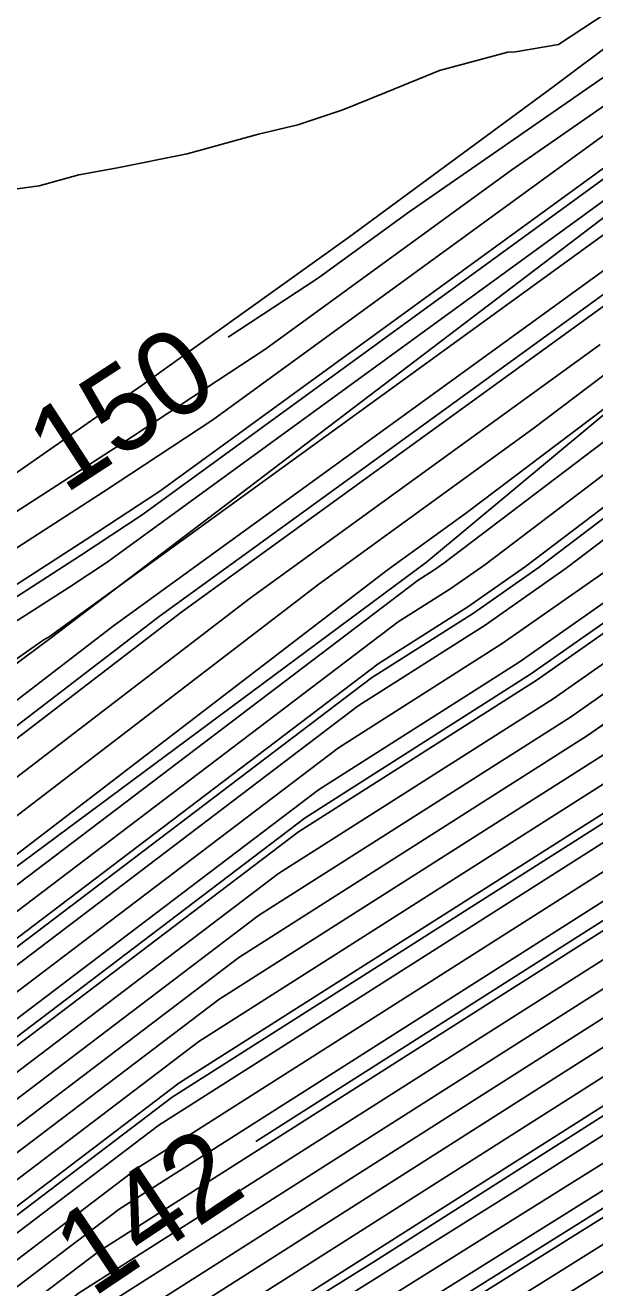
# Model space of a CAD drawing. Extents: x 2354170 to 2357230, y 866100 to 868290.
# Drawn here: x 2356020.42 to 2356033.88, y 866903.84 to 866933.56 of the extents above; entities that cross this region are included whole.
import ezdxf

# ---------------------------------------------------------------- set-up
doc = ezdxf.new("R2010")
doc.units = 0
for name, color, linetype in [('Default', 7, 'Continuous'), ('DTM Contours Major', 7, 'Continuous'), ('DTM Contours Major Text', 7, 'Continuous'), ('DTM Contours Minor', 7, 'Continuous'), ('DTM Contours Minor Text', 7, 'Continuous'), ('Exist DTM Scan Elevation Point', 7, 'Continuous'), ('Exist Roads EOP', 7, 'Continuous'), ('PH Exist DTM Breakline', 7, 'Continuous')]:
    doc.layers.add(name, color=color, linetype=linetype)

msp = doc.modelspace()

# ---------------------------------------------------------------- linework, layer by layer
at = {"layer": 'Default'}
for points in [[(2356096.276, 866957.921), (2356088.201, 866954.933), (2356086.369, 866954.079), (2356076.47, 866950.521), (2356069.195, 866947.067), (2356064.916, 866945.402), (2356064.083, 866944.98), (2356063.468, 866944.624), (2356055.18, 866938.941), (2356053.284, 866937.922), (2356052.318, 866937.555), (2356048.944, 866935.452), (2356048.84, 866935.39), (2356048.816, 866935.373), (2356043.054, 866931.289), (2356035.939, 866925.893), (2356030.82, 866922.021), (2356028.97, 866920.68), (2356014.377, 866909.494), (2356013.63, 866908.967), (2356010.885, 866907.316)], [(2356025.941, 866902.861), (2356026.957, 866903.496), (2356038.95, 866911.123), (2356046.14, 866916.166), (2356049.942, 866918.821), (2356050.529, 866919.153), (2356051.827, 866920.01), (2356059.984, 866925.573), (2356067.073, 866930.01), (2356069.444, 866931.38), (2356073.32, 866933.346), (2356080.833, 866937.654), (2356083.623, 866938.912), (2356092.904, 866943.24), (2356096.211, 866944.464), (2356107.28, 866947.098), (2356109.858, 866947.585), (2356113.966, 866948.004)], [(2355996.249, 866891.115), (2356000.035, 866893.409), (2356003.156, 866896.068), (2356007.384, 866899.257), (2356016.84, 866904.988), (2356025.462, 866911.532), (2356033.704, 866916.773), (2356038.989, 866920.48), (2356046.292, 866926.018), (2356049.362, 866928.194), (2356055.261, 866932.29), (2356056.448, 866932.989), (2356057.947, 866933.795), (2356061.461, 866936.204), (2356066.414, 866939.067), (2356073.118, 866942.467), (2356075.068, 866943.226), (2356078.383, 866944.8), (2356079.911, 866945.349)], [(2356062.364, 866941.754), (2356056.01, 866937.397), (2356053.084, 866935.824), (2356050.766, 866934.46), (2356048.98, 866933.22), (2356044.026, 866929.707), (2356032.239, 866920.769), (2356030.88, 866919.816), (2356028.76, 866918.468), (2356014.948, 866907.984), (2356001.136, 866899.614), (2356000, 866898.93), (2355989.406, 866892.259), (2355985.321, 866889.311), (2355983.27, 866886.478), (2355980.648, 866884.642)], [(2356009.937, 866888.393), (2356010.093, 866888.528), (2356010.61, 866888.924), (2356019.42, 866895.602), (2356023.111, 866898.528), (2356039.637, 866908.872), (2356040.606, 866909.401), (2356049.839, 866915.846), (2356051.894, 866917.011), (2356056.438, 866920.01), (2356059.984, 866922.428), (2356066.448, 866926.473), (2356070.299, 866928.838), (2356070.946, 866929.236), (2356071.896, 866930.072), (2356081.567, 866935.618), (2356086.767, 866937.964), (2356093.722, 866941.207), (2356094.399, 866941.457)], [(2355973.103, 866883.841), (2355978.784, 866887.925), (2355979.615, 866888.476), (2355980.24, 866888.886), (2355980.713, 866889.206), (2355981.095, 866889.471), (2355984.87, 866892.018), (2355996.864, 866900.672), (2355998.587, 866901.757), (2356002.597, 866904.169), (2356018.416, 866915.324), (2356024.12, 866919.696), (2356035.599, 866928.018), (2356041.508, 866932.487), (2356044.207, 866934.403), (2356051.256, 866939.288), (2356052.896, 866940.31), (2356054.256, 866940.827), (2356054.883, 866941.255)], [(2356061.509, 866938.35), (2356057.117, 866935.339), (2356055.006, 866934.204), (2356053.334, 866933.22), (2356049.198, 866930.348), (2356045.321, 866927.599), (2356036.096, 866920.604), (2356032.494, 866918.077), (2356026.875, 866914.504), (2356016.029, 866906.272), (2356004.134, 866899.063), (2356001.781, 866897.288), (2356000.044, 866895.809), (2355988.131, 866888.591), (2355987.392, 866888.025), (2355985.039, 866884.773), (2355980.468, 866881.573), (2355979.906, 866881.146)], [(2356035.893, 866935.003), (2356033.021, 866933.107), (2356032.003, 866932.934), (2356031.826, 866932.924), (2356030.204, 866932.493), (2356028.958, 866931.979), (2356027.927, 866931.56), (2356026.858, 866931.206), (2356025.932, 866930.983), (2356024.241, 866930.521), (2356022.598, 866930.192), (2356021.686, 866930.027), (2356020.745, 866929.767), (2356019.063, 866929.533)], [(2356039.294, 866933.207), (2356022.352, 866920.871), (2356021.448, 866920.276), (2356020.419, 866919.613), (2356019.233, 866918.87), (2356017.865, 866917.995), (2356001.965, 866906.818), (2356000.426, 866905.902), (2355998.536, 866904.665), (2355996.24, 866903.056)], [(2356035.471, 866932.606), (2356031.915, 866930.146), (2356026.102, 866925.913), (2356022.677, 866923.658), (2356018.776, 866921.144), (2356014.28, 866918.326), (2356009.096, 866915.009), (2356007.938, 866914.195), (2356006.183, 866913.151), (2356005.342, 866913.546), (2356004.25, 866913.897), (2356003.322, 866913.895), (2356001.775, 866913.992), (2356001.509, 866913.943), (2356001.328, 866914.011), (2356000.843, 866914.079), (2355998.614, 866914.439)], [(2356036.834, 866932.186), (2356023.602, 866922.552), (2356021.858, 866921.404), (2356019.871, 866920.124), (2356017.582, 866918.688), (2356014.942, 866917), (2356009.455, 866913.142)], [(2356034.1, 866932.339), (2356029.456, 866929.125), (2356027.352, 866927.594), (2356025.215, 866926.187)], [(2356038.785, 866932.016), (2356022.767, 866920.403), (2356021.102, 866919.191), (2356021.039, 866919.149), (2356020.967, 866919.103), (2356020.884, 866919.051), (2356020.789, 866918.99), (2355999.975, 866904.359), (2355999.274, 866903.942), (2355998.414, 866903.379)], [(2356042.647, 866931.76), (2356032.413, 866924.02), (2356027.354, 866920.352), (2356015.724, 866911.437), (2356009.952, 866907.368), (2355999.058, 866900.815)], [(2356034.375, 866931.166), (2356024.852, 866924.233), (2356022.267, 866922.531), (2356019.323, 866920.634), (2356015.931, 866918.507), (2356012.019, 866916.004), (2356005.947, 866911.736), (2356002.73, 866909.821), (2355998.779, 866907.236), (2355995.69, 866905.071), (2355995.4, 866905.256), (2355994.009, 866905.297), (2355992.733, 866905.551), (2355992.385, 866905.593), (2355991.765, 866905.627), (2355989.892, 866905.787), (2355988.615, 866906.389), (2355987.461, 866906.643), (2355986.633, 866906.988), (2355985.292, 866907.616), (2355985.148, 866907.618), (2355983.116, 866908.202)], [(2356043.378, 866930.761), (2356030.311, 866920.852), (2356030.073, 866920.685), (2356029.702, 866920.45), (2356014.407, 866908.841), (2356010.284, 866906.342), (2355999.529, 866899.873)], [(2356043.702, 866930.234), (2356031.275, 866920.811), (2356030.476, 866920.251), (2356029.231, 866919.459), (2356014.677, 866908.412), (2356005.71, 866902.978)], [(2356037.192, 866930.017), (2356022.503, 866919.368), (2356019.762, 866917.267), (2355998.919, 866902.569)], [(2356044.349, 866929.18), (2356033.204, 866920.728), (2356031.283, 866919.381), (2356028.289, 866917.477), (2356015.218, 866907.556), (2356000.883, 866898.869)], [(2355974.488, 866869.712), (2355974.905, 866870.008), (2355980.15, 866873.994), (2355989.46, 866880.513), (2355989.709, 866880.857), (2355994.132, 866884.246), (2356000.013, 866887.81), (2356006.365, 866893.221), (2356014.968, 866899.71), (2356018.732, 866901.991), (2356022.164, 866904.596), (2356036.529, 866913.731), (2356045.74, 866920.191), (2356048.559, 866922.329), (2356049.744, 866923.169), (2356055.96, 866927.485)], [(2355998.822, 866901.286), (2356006.274, 866905.768), (2356017.07, 866913.381), (2356025.737, 866920.024), (2356034.006, 866926.019)], [(2356037.061, 866920.563), (2356032.897, 866917.643), (2356026.404, 866913.513), (2356016.299, 866905.844), (2356005.217, 866899.127), (2356002.239, 866896.881), (2356000.041, 866895.009), (2355988.731, 866888.157), (2355987.624, 866887.308), (2355985.481, 866884.347), (2355980.436, 866880.815), (2355966.211, 866870.005), (2355961.583, 866866.715), (2355959.876, 866865.415), (2355952.847, 866860.262), (2355944.143, 866854.537), (2355940.25, 866852.277), (2355923.084, 866841.084), (2355920.869, 866839.573), (2355917.23, 866836.785), (2355902.22, 866826.157), (2355900.761, 866825.207), (2355879.66, 866810.71)], [(2356035.132, 866920.645), (2356032.09, 866918.512), (2356027.347, 866915.495), (2356015.759, 866906.7), (2356003.05, 866898.998), (2356001.322, 866897.695), (2356000.047, 866896.608), (2355987.531, 866889.026), (2355987.161, 866888.742), (2355984.596, 866885.199), (2355980.499, 866882.331), (2355964.279, 866870.005), (2355960.673, 866867.441), (2355958.782, 866866.001), (2355953.334, 866862.007), (2355943.149, 866855.308), (2355940.28, 866853.642), (2355921.204, 866841.203), (2355920.06, 866840.423), (2355918.18, 866838.983), (2355901.203, 866826.962), (2355900.839, 866826.725), (2355895.574, 866823.108), (2355881.424, 866814.3)], [(2356034.168, 866920.687), (2356031.687, 866918.947), (2356027.818, 866916.486), (2356015.488, 866907.128), (2356001.967, 866898.933)], [(2355878.009, 866808.843), (2355900.722, 866824.448), (2355902.728, 866825.754), (2355916.756, 866835.686), (2355921.274, 866839.149), (2355924.024, 866841.024), (2355940.235, 866851.594), (2355944.64, 866854.152), (2355952.603, 866859.39), (2355960.423, 866865.123), (2355962.038, 866866.352), (2355967.177, 866870.005), (2355980.404, 866880.057), (2355985.923, 866883.921), (2355987.856, 866886.591), (2355989.331, 866887.722), (2356000.038, 866894.209), (2356002.698, 866896.475), (2356006.301, 866899.192), (2356016.57, 866905.416), (2356025.933, 866912.523), (2356033.301, 866917.208), (2356038.025, 866920.522)], [(2355965.738, 866861.386), (2355966.443, 866861.903), (2355967.04, 866862.358), (2355977.802, 866870.008), (2355980.055, 866871.72), (2355985.522, 866875.549), (2355989.77, 866878.471), (2355992.104, 866880.009), (2355995.932, 866882.943), (2356000.004, 866885.41), (2356007.74, 866892), (2356018.219, 866899.904), (2356019.543, 866900.707), (2356020.751, 866901.623), (2356037.739, 866912.427), (2356047.275, 866919.115)], [(2355955.522, 866858.754), (2355962.612, 866863.952), (2355963.857, 866864.9), (2355971.041, 866870.007), (2355980.277, 866877.025), (2355987.691, 866882.217), (2355988.782, 866883.724), (2355991.732, 866885.984), (2356000.026, 866891.009), (2356004.531, 866894.848), (2356010.634, 866899.451), (2356017.651, 866903.703), (2356024.049, 866908.559), (2356034.915, 866915.469), (2356036.739, 866916.749)], [(2355880.319, 866808.966), (2355900.644, 866822.93), (2355903.745, 866824.949), (2355915.806, 866833.489), (2355922.084, 866838.299), (2355925.905, 866840.904), (2355940.206, 866850.229), (2355945.634, 866853.381), (2355952.115, 866857.645), (2355961.518, 866864.537), (2355962.947, 866865.626), (2355969.109, 866870.006), (2355980.34, 866878.541), (2355986.807, 866883.069), (2355988.319, 866885.158), (2355990.532, 866886.853), (2356000.032, 866892.609), (2356003.614, 866895.661), (2356008.468, 866899.322), (2356017.11, 866904.56), (2356024.991, 866910.541), (2356034.108, 866916.339)], [(2355881.474, 866809.027), (2355900.606, 866822.17), (2355904.253, 866824.546), (2355915.331, 866832.39), (2355922.488, 866837.874), (2355926.845, 866840.845), (2355940.191, 866849.547), (2355946.131, 866852.996), (2355951.872, 866856.772), (2355962.065, 866864.244), (2355963.402, 866865.263), (2355970.075, 866870.006), (2355980.309, 866877.783), (2355987.249, 866882.643), (2355988.551, 866884.441), (2355991.132, 866886.419), (2356000.029, 866891.809), (2356004.073, 866895.254), (2356009.551, 866899.386), (2356017.381, 866904.131), (2356024.52, 866909.55), (2356034.511, 866915.904)], [(2355883.784, 866809.15), (2355900.528, 866820.652), (2355905.27, 866823.741), (2355914.382, 866830.193), (2355923.298, 866837.024), (2355928.725, 866840.725), (2355940.161, 866848.182), (2355947.124, 866852.225), (2355951.384, 866855.027), (2355963.159, 866863.659), (2355964.312, 866864.536), (2355972.007, 866870.007), (2355980.245, 866876.267), (2355988.134, 866881.791), (2355989.014, 866883.007), (2355992.332, 866885.55), (2356000.022, 866890.209), (2356004.989, 866894.441), (2356011.718, 866899.516), (2356017.921, 866903.275), (2356023.577, 866907.568), (2356035.318, 866915.035)], [(2355884.939, 866809.211), (2355900.489, 866819.893), (2355905.778, 866823.338), (2355913.907, 866829.094), (2355923.703, 866836.599), (2355929.665, 866840.665), (2355940.146, 866847.499), (2355947.621, 866851.84), (2355951.141, 866854.155), (2355963.707, 866863.366), (2355964.766, 866864.173), (2355972.973, 866870.007), (2355980.213, 866875.509), (2355988.576, 866881.365), (2355989.246, 866882.29), (2355992.932, 866885.115), (2356000.019, 866889.409), (2356005.448, 866894.034), (2356012.801, 866899.58), (2356018.191, 866902.847), (2356023.106, 866906.577), (2356035.722, 866914.6)], [(2355886.095, 866809.272), (2355900.45, 866819.134), (2355906.287, 866822.935), (2355913.433, 866827.995), (2355924.107, 866836.175), (2355930.606, 866840.605), (2355940.131, 866846.816), (2355948.118, 866851.454), (2355950.897, 866853.282), (2355964.254, 866863.074), (2355965.221, 866863.81), (2355973.939, 866870.007), (2355980.182, 866874.751), (2355989.018, 866880.939), (2355989.477, 866881.574), (2355993.532, 866884.681), (2356000.016, 866888.61), (2356005.906, 866893.627), (2356013.885, 866899.645), (2356018.462, 866902.419), (2356022.635, 866905.587), (2356036.125, 866914.165)], [(2355888.405, 866809.395), (2355900.372, 866817.616), (2355907.303, 866822.13), (2355912.483, 866825.798), (2355924.917, 866835.325), (2355932.486, 866840.486), (2355940.101, 866845.451), (2355949.112, 866850.684), (2355950.409, 866851.537), (2355965.348, 866862.488), (2355966.131, 866863.084), (2355975.871, 866870.008), (2355980.118, 866873.236), (2355989.902, 866880.087), (2355989.941, 866880.14), (2355994.732, 866883.812), (2356000.01, 866887.01), (2356006.823, 866892.814), (2356016.052, 866899.775), (2356019.002, 866901.563), (2356021.693, 866903.605), (2356036.932, 866913.296)], [(2355889.56, 866809.456), (2355900.333, 866816.857), (2355907.812, 866821.727), (2355912.008, 866824.699), (2355925.322, 866834.9), (2355933.426, 866840.426), (2355940.086, 866844.769), (2355949.609, 866850.298), (2355950.166, 866850.665), (2355965.895, 866862.195), (2355966.586, 866862.721), (2355976.837, 866870.008), (2355980.086, 866872.478), (2355987.977, 866878.003), (2355989.887, 866879.317), (2355990.937, 866880.009), (2355995.332, 866883.377), (2356000.007, 866886.21), (2356007.281, 866892.407), (2356017.135, 866899.839), (2356019.273, 866901.135), (2356021.222, 866902.614), (2356037.336, 866912.862)], [(2355891.87, 866809.578), (2355900.255, 866815.339), (2355908.829, 866820.922), (2355911.059, 866822.501), (2355926.131, 866834.05), (2355935.306, 866840.306), (2355940.057, 866843.404), (2355947.976, 866848.002), (2355950.47, 866849.462), (2355953.699, 866851.867), (2355966.99, 866861.61), (2355967.495, 866861.995), (2355978.768, 866870.009), (2355980.023, 866870.962), (2355983.068, 866873.094), (2355989.653, 866877.625), (2355993.271, 866880.009), (2355996.532, 866882.508), (2356000.001, 866884.61), (2356008.198, 866891.593), (2356019.302, 866899.969), (2356019.813, 866900.278), (2356020.279, 866900.632), (2356038.143, 866911.992)], [(2355900.216, 866814.58), (2355909.337, 866820.519), (2355910.584, 866821.403), (2355926.536, 866833.626), (2355936.246, 866840.246), (2355940.042, 866842.721), (2355946.369, 866846.395), (2355950.86, 866849.024), (2355956.676, 866853.356), (2355967.537, 866861.317), (2355967.95, 866861.632), (2355979.734, 866870.009), (2355979.991, 866870.204), (2355980.614, 866870.64), (2355989.536, 866876.779), (2355994.438, 866880.009), (2355997.132, 866882.074), (2355999.998, 866883.81), (2356008.656, 866891.187), (2356018.846, 866898.872), (2356019.944, 866899.705), (2356020.2, 866899.907), (2356021.872, 866900.954), (2356038.546, 866911.558)], [(2356021.364, 866899.355), (2356032.042, 866906.039), (2356039.353, 866910.688)], [(2356022.529, 866898.804), (2356039.878, 866909.663)], [(2356021.946, 866899.08), (2356037.127, 866908.581)], [(2355900.029, 866810.056), (2355909.818, 866816.501), (2355913.827, 866819.336), (2355923.043, 866826.539), (2355928.965, 866831.076), (2355935.519, 866835.545), (2355940.577, 866838.875), (2355942.002, 866839.84), (2355953.202, 866846.395), (2355969.25, 866858.347), (2355971.156, 866859.637), (2355981.229, 866866.473), (2355981.584, 866866.713), (2355988.835, 866871.702), (2355999.135, 866878.491), (2356000.631, 866879.632), (2356010.145, 866887.824), (2356010.908, 866888.409), (2356019.315, 866894.782), (2356023.693, 866898.252), (2356039.396, 866908.081)], [(2355900.355, 866809.552), (2355909.784, 866815.76), (2355914.64, 866819.194), (2355925.804, 866827.919), (2355929.37, 866830.652), (2355933.316, 866833.342), (2355940.87, 866838.316), (2355942.999, 866839.757), (2355953.592, 866845.957), (2355968.771, 866857.262), (2355971.923, 866859.395), (2355981.446, 866865.857), (2355981.863, 866866.14), (2355988.718, 866870.856), (2355998.456, 866877.274), (2356001.15, 866879.331), (2356010.197, 866887.12), (2356011.205, 866887.894), (2356019.21, 866893.961), (2356024.275, 866897.977), (2356039.156, 866907.29)]]:
    msp.add_lwpolyline(points, dxfattribs=at)
at = {"layer": 'DTM Contours Major'}
for points in [[(2356026.003, 866902.685), (2356028.652, 866904.344), (2356039.084, 866910.978), (2356045.339, 866915.365), (2356049.934, 866918.573), (2356050.643, 866918.975), (2356052.211, 866920.01), (2356059.984, 866925.311), (2356067.491, 866930.01), (2356069.521, 866931.183), (2356072.84, 866932.866), (2356080.895, 866937.484), (2356083.885, 866938.833), (2356092.972, 866943.071), (2356096.21, 866944.269), (2356107.048, 866946.848), (2356109.847, 866947.377), (2356114.035, 866947.804)], [(2356061.58, 866938.634), (2356057.025, 866935.511), (2356054.846, 866934.339), (2356053.12, 866933.324), (2356049.18, 866930.587), (2356045.213, 866927.775), (2356035.775, 866920.618), (2356032.359, 866918.222), (2356027.032, 866914.835), (2356015.939, 866906.415), (2356003.772, 866899.041), (2356001.628, 866897.424), (2356000.045, 866896.075), (2355987.931, 866888.736), (2355987.315, 866888.264), (2355984.891, 866884.915), (2355980.478, 866881.825), (2355979.976, 866881.443)], [(2356034.1, 866932.339), (2356029.456, 866929.125), (2356027.352, 866927.594), (2356025.215, 866926.187)]]:
    msp.add_lwpolyline(points, dxfattribs=at)
at = {"layer": 'DTM Contours Minor'}
for points in [[(2356035.376, 866930.868), (2356023.185, 866921.992), (2356021.721, 866921.028), (2356020.054, 866919.953), (2356018.132, 866918.749), (2356015.916, 866917.331), (2356003.293, 866908.457), (2356001.194, 866907.208), (2355998.617, 866905.522), (2355995.487, 866903.328)], [(2356044.134, 866929.532), (2356032.561, 866920.756), (2356031.014, 866919.671), (2356028.603, 866918.137), (2356015.038, 866907.842), (2356000.161, 866898.825), (2356000.1, 866898.78), (2356000.055, 866898.742), (2355999.331, 866898.302), (2355988.992, 866891.791), (2355985.59, 866889.337), (2355984.913, 866888.401)], [(2356036.13, 866928.684), (2356023.581, 866919.587), (2356018.865, 866915.972), (2356001.371, 866903.636), (2355998.508, 866901.914), (2355997.278, 866901.139), (2355996.26, 866900.405)], [(2356035.939, 866925.893), (2356030.82, 866922.021), (2356028.97, 866920.68), (2356014.377, 866909.494), (2356013.63, 866908.967), (2355999.293, 866900.344), (2355993.135, 866896.465), (2355982.905, 866889.084), (2355981.943, 866887.756), (2355980.69, 866886.878), (2355958.484, 866870.003), (2355957.944, 866869.62), (2355955.498, 866867.757), (2355954.796, 866867.242), (2355944.876, 866860.717), (2355941.089, 866858.552), (2355940.586, 866858.265), (2355939.852, 866857.83), (2355938.693, 866857.155), (2355936.687, 866855.967), (2355928.295, 866851.365)], [(2355879.164, 866808.905), (2355900.683, 866823.689), (2355903.236, 866825.351), (2355916.281, 866834.588), (2355921.679, 866838.724), (2355924.965, 866840.964), (2355940.221, 866850.912), (2355945.137, 866853.767), (2355952.359, 866858.517), (2355960.97, 866864.83), (2355962.492, 866865.989), (2355968.143, 866870.006), (2355980.372, 866879.299), (2355986.365, 866883.495), (2355988.087, 866885.874), (2355989.932, 866887.288), (2356000.035, 866893.409), (2356003.156, 866896.068), (2356007.384, 866899.257), (2356016.84, 866904.988), (2356025.462, 866911.532), (2356033.704, 866916.773), (2356034.137, 866917.077)], [(2355897.375, 866818.974), (2355900.554, 866821.158), (2355904.931, 866824.009), (2355914.699, 866830.925), (2355923.028, 866837.308), (2355928.098, 866840.765), (2355940.171, 866848.637), (2355946.793, 866852.482), (2355951.547, 866855.609), (2355962.795, 866863.854), (2355964.008, 866864.779), (2355971.363, 866870.007), (2355980.266, 866876.773), (2355987.839, 866882.075), (2355988.86, 866883.485), (2355991.932, 866885.839), (2356000.024, 866890.743), (2356004.684, 866894.712), (2356010.996, 866899.473), (2356017.741, 866903.561), (2356023.892, 866908.229), (2356035.049, 866915.325)], [(2356025.871, 866907.184), (2356036.394, 866913.876)], [(2355960.899, 866857.839), (2355966.443, 866861.903), (2355967.04, 866862.358), (2355977.802, 866870.008), (2355980.055, 866871.72), (2355985.522, 866875.549), (2355989.77, 866878.471), (2355992.104, 866880.009), (2355995.932, 866882.943), (2356000.004, 866885.41), (2356007.74, 866892), (2356018.219, 866899.904), (2356019.543, 866900.707), (2356020.751, 866901.623), (2356037.739, 866912.427)], [(2355918.307, 866823.874), (2355919.362, 866824.699), (2355928.425, 866831.643), (2355938.456, 866838.482), (2355940.186, 866839.621), (2355940.673, 866839.951), (2355952.681, 866846.979), (2355969.888, 866859.795), (2355970.134, 866859.961), (2355980.94, 866867.294), (2355981.212, 866867.479), (2355988.991, 866872.83), (2355999.883, 866880.009), (2355999.932, 866880.046), (2355999.983, 866880.077), (2356000.443, 866880.469), (2356010.076, 866888.762), (2356010.511, 866889.096), (2356019.455, 866895.876), (2356022.917, 866898.62), (2356039.717, 866909.136)]]:
    msp.add_lwpolyline(points, dxfattribs=at)
at = {"layer": 'Exist DTM Scan Elevation Point'}
for p, q in [((2356031.898, 866933.032), (2356031.898, 866933.032)), ((2356022.884, 866933), (2356022.884, 866933)), ((2356028.434, 866932.326), (2356028.434, 866932.326)), ((2356024.969, 866931.621), (2356024.969, 866931.621)), ((2356021.505, 866930.915), (2356021.505, 866930.915)), ((2356030.519, 866930.947), (2356030.519, 866930.947)), ((2356027.054, 866930.241), (2356027.054, 866930.241)), ((2356023.59, 866929.536), (2356023.59, 866929.536)), ((2356025.675, 866928.156), (2356025.675, 866928.156)), ((2356022.21, 866927.451), (2356022.21, 866927.451)), ((2356020.831, 866925.366), (2356020.831, 866925.366))]:
    msp.add_line(p, q, dxfattribs=at)
at = {"layer": 'Exist Roads EOP'}
msp.add_lwpolyline([(2356037.691, 866935.706), (2356032.893, 866932.104), (2356028.061, 866928.547), (2356023.184, 866925.053), (2356018.258, 866921.626), (2356013.319, 866918.22), (2356008.407, 866914.775), (2356003.562, 866911.236), (2355998.811, 866907.571), (2355994.128, 866903.82)], dxfattribs=at)
at = {"layer": 'PH Exist DTM Breakline'}
for points in [[(2355986.928, 866889.463), (2356000.056, 866898.819), (2356014.177, 866909.205), (2356029.902, 866920.869), (2356042.841, 866931.636), (2356048.814, 866935.403), (2356052.124, 866936.633), (2356054.813, 866939.622), (2356063.753, 866945.818), (2356067.218, 866948.36), (2356075.771, 866952.611), (2356087.523, 866956.621), (2356096.281, 866959.084), (2356106.514, 866960.399), (2356115.573, 866961.588), (2356128.99, 866959.568), (2356145.572, 866956.092), (2356163.972, 866949.167)], [(2356039.952, 866933.48), (2356021.008, 866919.065), (2355998.312, 866902.306), (2355980.774, 866888.883), (2355955.013, 866868.017), (2355940.364, 866857.468), (2355919.194, 866841.331), (2355900.865, 866827.23), (2355874.786, 866806.913), (2355854.45, 866791.065), (2355833.22, 866775.931), (2355812.495, 866759.639), (2355789.581, 866742.905), (2355764.464, 866722.869), (2355746.918, 866706.979)]]:
    msp.add_lwpolyline(points, dxfattribs=at)

# ---------------------------------------------------------------- texts
at = {"layer": 'Default'}
msp.add_text('150', height=2, rotation=33.0361, dxfattribs=at).set_placement((2356021.344, 866922.462))
at = {"layer": 'DTM Contours Major Text'}
msp.add_text('150', height=2, rotation=33.0361, dxfattribs=at).set_placement((2356021.344, 866922.462))
at = {"layer": 'DTM Contours Minor Text'}
msp.add_text('142', height=2, rotation=33.8708, dxfattribs=at).set_placement((2356022.008, 866903.475))

doc.saveas('drawing.dxf')
